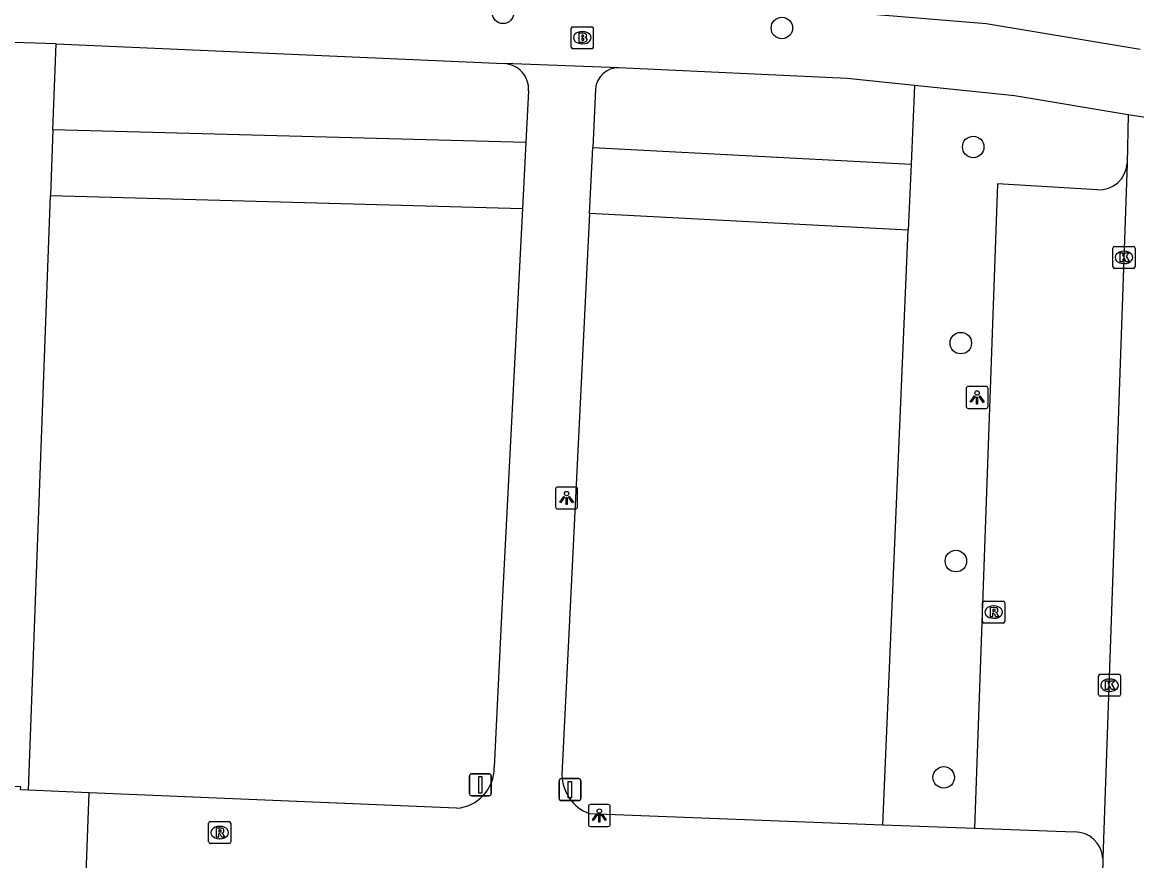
# Model space of a CAD drawing. Extents: x 160077 to 160945, y 386481 to 387498.
# Drawn here: x 160767.6 to 160818.3, y 386564.9 to 386603 of the extents above; entities that cross this region are included whole.
import ezdxf

# ---------------------------------------------------------------- set-up
doc = ezdxf.new("R2010")
doc.units = 0
for name, color, linetype in [('IMGEO_Afsluitpaal', 7, 'Continuous'), ('IMGEO_Boom', 7, 'Continuous'), ('IMGEO_Brandkraan', 7, 'Continuous'), ('IMGEO_Groenvoorziening', 7, 'Continuous'), ('IMGEO_Kolk', 7, 'Continuous'), ('IMGEO_Lichtpunt', 7, 'Continuous'), ('IMGEO_Parkeervlak_open', 7, 'Continuous'), ('IMGEO_Rijbaan_lokaal_open', 7, 'Continuous'), ('IMGEO_Rioolput', 7, 'Continuous'), ('IMGEO_Voetpad_open', 7, 'Continuous')]:
    doc.layers.add(name, color=color, linetype=linetype)

msp = doc.modelspace()

# ---------------------------------------------------------------- linework, layer by layer
at = {"layer": 'IMGEO_Afsluitpaal'}
for p, q in [((160787.94, 386567.996), (160787.94, 386568.796)), ((160787.94, 386568.796), (160787.94, 386567.996)), ((160788.04, 386568.896), (160788.83, 386568.896)), ((160788.83, 386568.896), (160788.04, 386568.896)), ((160788.93, 386568.796), (160788.93, 386567.996)), ((160788.93, 386567.996), (160788.93, 386568.796)), ((160792.013, 386567.775), (160792.013, 386568.575)), ((160792.013, 386568.575), (160792.013, 386567.775)), ((160792.113, 386568.675), (160792.903, 386568.675)), ((160792.903, 386568.675), (160792.113, 386568.675)), ((160793.003, 386568.575), (160793.003, 386567.775)), ((160793.003, 386567.775), (160793.003, 386568.575)), ((160788.83, 386567.896), (160788.04, 386567.896)), ((160788.04, 386567.896), (160788.83, 386567.896)), ((160792.903, 386567.675), (160792.113, 386567.675)), ((160792.113, 386567.675), (160792.903, 386567.675))]:
    msp.add_line(p, q, dxfattribs=at)
for points in [[(160788.36, 386568.771), (160788.51, 386568.771), (160788.51, 386568.021), (160788.36, 386568.021), (160788.36, 386568.771)], [(160792.433, 386568.55), (160792.583, 386568.55), (160792.583, 386567.8), (160792.433, 386567.8), (160792.433, 386568.55)]]:
    msp.add_lwpolyline(points, dxfattribs=at)
for centre, start, end in [((160788.04, 386568.796), 90, 180), ((160788.04, 386568.796), 90, 180), ((160788.83, 386568.796), 0, 90), ((160788.83, 386568.796), 360, 90), ((160792.113, 386568.575), 90, 180), ((160792.113, 386568.575), 90, 180), ((160792.903, 386568.575), 0, 90), ((160792.903, 386568.575), 360, 90), ((160788.04, 386567.996), 180, 270), ((160788.04, 386567.996), 180, 270), ((160788.83, 386567.996), 270, 0), ((160788.83, 386567.996), 270, 0), ((160792.113, 386567.775), 180, 270), ((160792.113, 386567.775), 180, 270), ((160792.903, 386567.775), 270, 0), ((160792.903, 386567.775), 270, 0)]:
    msp.add_arc(centre, 0.1, start, end, dxfattribs=at)
at = {"layer": 'IMGEO_Boom'}
for centre in [(160789.467, 386603.478), (160802.139, 386602.789), (160810.834, 386597.385), (160810.269, 386588.469), (160810.046, 386578.563), (160809.494, 386568.732)]:
    msp.add_circle(centre, 0.489, dxfattribs=at)
at = {"layer": 'IMGEO_Brandkraan'}
for p, q in [((160792.569, 386601.924), (160792.569, 386602.776)), ((160792.644, 386602.85), (160793.496, 386602.85)), ((160793.057, 386602.63), (160793.082, 386602.63)), ((160793.57, 386602.776), (160793.57, 386601.924)), ((160793.08, 386602.07), (160793.055, 386602.07)), ((160793.496, 386601.85), (160792.644, 386601.85))]:
    msp.add_line(p, q, dxfattribs=at)
for points in [[(160792.569, 386601.924), (160792.569, 386602.776)], [(160792.644, 386602.85), (160793.496, 386602.85)], [(160792.917, 386602.55), (160792.917, 386602.15), (160793.13, 386602.15)], [(160793.148, 386602.55), (160792.917, 386602.55)], [(160793.57, 386602.776), (160793.57, 386601.924)], [(160793.096, 386602.469), (160793.042, 386602.469), (160793.042, 386602.393)], [(160793.042, 386602.393), (160793.095, 386602.393)], [(160793.104, 386602.317), (160793.042, 386602.317), (160793.042, 386602.236)], [(160793.042, 386602.236), (160793.104, 386602.236)], [(160793.496, 386601.85), (160792.644, 386601.85)]]:
    msp.add_lwpolyline(points, dxfattribs=at)
for centre, radius, start, end in [((160792.646, 386602.774), 0.0765, 91.552, 178.448), ((160792.646, 386602.774), 0.0765, 91.552, 178.448), ((160793.152, 386602.405), 0.145, 59.4692, 91.5367), ((160793.177, 386602.452), 0.0922, 285.5137, 58.1501), ((160793.494, 386602.774), 0.0765, 1.552, 88.448), ((160793.494, 386602.774), 0.0765, 1.552, 88.448), ((160793.097, 386602.431), 0.0379, 267.8285, 90.9355), ((160793.105, 386602.276), 0.0404, 269.8759, 90.5077), ((160793.136, 386602.401), 0.251, 268.6676, 293.5347), ((160793.182, 386602.26), 0.105, 301.3115, 78.989), ((160792.646, 386601.926), 0.0765, 181.552, 268.448), ((160792.646, 386601.926), 0.0765, 181.552, 268.448), ((160793.494, 386601.926), 0.0765, 271.552, 358.448), ((160793.494, 386601.926), 0.0765, 271.552, 358.448)]:
    msp.add_arc(centre, radius, start, end, dxfattribs=at)
for centre, major_axis, ratio, start_param, end_param in [((160793.056, 386602.35), (-0.387, 0.002), 0.722429, 4.712389, 7.853982), ((160793.081, 386602.35), (-0.39, 0.002), 0.717154, 1.570796, 4.712389)]:
    msp.add_ellipse(centre, major_axis=major_axis, ratio=ratio, start_param=start_param, end_param=end_param, dxfattribs=at)
at = {"layer": 'IMGEO_Groenvoorziening'}
for points in [[(160769.008, 386598.169), (160769.152, 386602.077)], [(160808.161, 386600.175), (160808.009, 386596.607)], [(160769.008, 386598.169), (160768.898, 386595.171)], [(160790.506, 386597.579), (160769.008, 386598.169)], [(160793.542, 386597.364), (160808.009, 386596.607)], [(160808.009, 386596.607), (160807.881, 386593.609)], [(160767.902, 386568.148), (160768.898, 386595.171)], [(160768.898, 386595.171), (160790.352, 386594.582)], [(160807.881, 386593.609), (160793.396, 386594.367)], [(160806.721, 386566.583), (160807.881, 386593.609)]]:
    msp.add_lwpolyline(points, dxfattribs=at)
at = {"layer": 'IMGEO_Kolk'}
for p, q in [((160817.26, 386592.865), (160818.112, 386592.865)), ((160817.185, 386591.939), (160817.185, 386592.791)), ((160817.673, 386592.645), (160817.698, 386592.645)), ((160818.186, 386592.791), (160818.186, 386591.939)), ((160818.112, 386591.865), (160817.26, 386591.865)), ((160817.696, 386592.085), (160817.671, 386592.085)), ((160816.528, 386572.494), (160816.528, 386573.346)), ((160816.603, 386573.42), (160817.455, 386573.42)), ((160817.016, 386573.2), (160817.041, 386573.2)), ((160817.529, 386573.346), (160817.529, 386572.494)), ((160817.039, 386572.64), (160817.014, 386572.64)), ((160817.455, 386572.42), (160816.603, 386572.42))]:
    msp.add_line(p, q, dxfattribs=at)
for points in [[(160817.26, 386592.865), (160818.112, 386592.865)], [(160817.185, 386591.939), (160817.185, 386592.791)], [(160817.506, 386592.565), (160817.629, 386592.565), (160817.629, 386592.414), (160817.759, 386592.565), (160817.923, 386592.565), (160817.777, 386592.414), (160817.93, 386592.165), (160817.778, 386592.165), (160817.693, 386592.329), (160817.629, 386592.262), (160817.629, 386592.165), (160817.506, 386592.165), (160817.506, 386592.565)], [(160818.186, 386592.791), (160818.186, 386591.939)], [(160818.112, 386591.865), (160817.26, 386591.865)], [(160816.528, 386572.494), (160816.528, 386573.346)], [(160816.603, 386573.42), (160817.455, 386573.42)], [(160816.849, 386573.12), (160816.972, 386573.12), (160816.972, 386572.969), (160817.102, 386573.12), (160817.266, 386573.12), (160817.12, 386572.969), (160817.273, 386572.72), (160817.121, 386572.72), (160817.036, 386572.884), (160816.972, 386572.817), (160816.972, 386572.72), (160816.849, 386572.72), (160816.849, 386573.12)], [(160817.529, 386573.346), (160817.529, 386572.494)], [(160817.455, 386572.42), (160816.603, 386572.42)]]:
    msp.add_lwpolyline(points, dxfattribs=at)
for centre, start, end in [((160817.262, 386592.789), 91.552, 178.448), ((160817.262, 386592.789), 91.552, 178.448), ((160818.11, 386592.789), 1.552, 88.448), ((160818.11, 386592.789), 1.552, 88.448), ((160817.262, 386591.941), 181.552, 268.448), ((160817.262, 386591.941), 181.552, 268.448), ((160818.11, 386591.941), 271.552, 358.448), ((160818.11, 386591.941), 271.552, 358.448), ((160816.605, 386573.344), 91.552, 178.448), ((160816.605, 386573.344), 91.552, 178.448), ((160817.453, 386573.344), 1.552, 88.448), ((160817.453, 386573.344), 1.552, 88.448), ((160816.605, 386572.496), 181.552, 268.448), ((160816.605, 386572.496), 181.552, 268.448), ((160817.453, 386572.496), 271.552, 358.448), ((160817.453, 386572.496), 271.552, 358.448)]:
    msp.add_arc(centre, 0.0765, start, end, dxfattribs=at)
for centre, major_axis, ratio, start_param, end_param in [((160817.672, 386592.365), (-0.387, 0.002), 0.722429, 4.712389, 7.853982), ((160817.697, 386592.365), (-0.39, 0.002), 0.717154, 1.570796, 4.712389), ((160817.015, 386572.92), (-0.387, 0.002), 0.722429, 4.712389, 7.853982), ((160817.04, 386572.92), (-0.39, 0.002), 0.717154, 1.570796, 4.712389)]:
    msp.add_ellipse(centre, major_axis=major_axis, ratio=ratio, start_param=start_param, end_param=end_param, dxfattribs=at)
at = {"layer": 'IMGEO_Lichtpunt'}
for p, q in [((160810.513, 386586.404), (160810.513, 386585.597)), ((160810.513, 386586.404), (160810.513, 386585.597)), ((160811.415, 386586.499), (160810.607, 386586.499)), ((160811.415, 386586.499), (160810.607, 386586.499)), ((160811.509, 386585.597), (160811.509, 386586.404)), ((160811.509, 386585.597), (160811.509, 386586.404)), ((160810.607, 386585.503), (160811.415, 386585.503)), ((160810.607, 386585.503), (160811.415, 386585.503)), ((160791.854, 386581.835), (160791.854, 386581.028)), ((160791.854, 386581.835), (160791.854, 386581.028)), ((160792.756, 386581.93), (160791.948, 386581.93)), ((160792.756, 386581.93), (160791.948, 386581.93)), ((160792.85, 386581.028), (160792.85, 386581.835)), ((160792.85, 386581.028), (160792.85, 386581.835)), ((160791.948, 386580.934), (160792.756, 386580.934)), ((160791.948, 386580.934), (160792.756, 386580.934)), ((160793.344, 386567.404), (160793.344, 386566.597)), ((160793.344, 386567.404), (160793.344, 386566.597)), ((160794.246, 386567.499), (160793.438, 386567.499)), ((160794.246, 386567.499), (160793.438, 386567.499)), ((160794.34, 386566.597), (160794.34, 386567.404)), ((160794.34, 386566.597), (160794.34, 386567.404)), ((160793.438, 386566.503), (160794.246, 386566.503)), ((160793.438, 386566.503), (160794.246, 386566.503))]:
    msp.add_line(p, q, dxfattribs=at)
for points in [[(160810.887, 386586.068), (160810.926, 386586.04), (160810.738, 386585.778), (160810.7, 386585.805), (160810.887, 386586.068)], [(160810.989, 386586.02), (160811.036, 386586.02), (160811.036, 386585.698), (160810.989, 386585.698), (160810.989, 386586.02)], [(160811.099, 386586.04), (160811.137, 386586.067), (160811.324, 386585.805), (160811.285, 386585.777), (160811.099, 386586.04)], [(160792.228, 386581.499), (160792.267, 386581.471), (160792.079, 386581.209), (160792.041, 386581.236), (160792.228, 386581.499)], [(160792.33, 386581.451), (160792.377, 386581.451), (160792.377, 386581.129), (160792.33, 386581.129), (160792.33, 386581.451)], [(160792.44, 386581.471), (160792.478, 386581.498), (160792.665, 386581.236), (160792.626, 386581.208), (160792.44, 386581.471)], [(160793.718, 386567.068), (160793.757, 386567.04), (160793.569, 386566.778), (160793.531, 386566.805), (160793.718, 386567.068)], [(160793.93, 386567.04), (160793.968, 386567.067), (160794.155, 386566.805), (160794.116, 386566.777), (160793.93, 386567.04)], [(160793.82, 386567.02), (160793.867, 386567.02), (160793.867, 386566.698), (160793.82, 386566.698), (160793.82, 386567.02)]]:
    msp.add_lwpolyline(points, dxfattribs=at)
for centre in [(160811.012, 386586.202), (160792.353, 386581.633), (160793.843, 386567.202)]:
    msp.add_circle(centre, 0.0994, dxfattribs=at)
for centre, start, end in [((160810.607, 386586.404), 90, 180), ((160810.607, 386586.404), 90, 180), ((160811.415, 386586.404), 0, 90), ((160811.415, 386586.404), 0, 90), ((160810.607, 386585.597), 180, 270), ((160810.607, 386585.597), 180, 270), ((160811.415, 386585.597), 270, 0), ((160811.415, 386585.597), 270, 360), ((160791.948, 386581.835), 90, 180), ((160791.948, 386581.835), 90, 180), ((160792.756, 386581.835), 0, 90), ((160792.756, 386581.835), 0, 90), ((160791.948, 386581.028), 180, 270), ((160791.948, 386581.028), 180, 270), ((160792.756, 386581.028), 270, 0), ((160792.756, 386581.028), 270, 360), ((160793.438, 386567.404), 90, 180), ((160793.438, 386567.404), 90, 180), ((160794.246, 386567.404), 0, 90), ((160794.246, 386567.404), 0, 90), ((160793.438, 386566.597), 180, 270), ((160793.438, 386566.597), 180, 270), ((160794.246, 386566.597), 270, 0), ((160794.246, 386566.597), 270, 360)]:
    msp.add_arc(centre, 0.0946, start, end, dxfattribs=at)
at = {"layer": 'IMGEO_Parkeervlak_open'}
msp.add_lwpolyline([(160816.478, 386595.437), (160811.932, 386595.713), (160810.886, 386566.425)], dxfattribs=at)
msp.add_arc((160816.556, 386596.712), 1.278, 266.5038, 356.3043, dxfattribs=at)
at = {"layer": 'IMGEO_Rijbaan_lokaal_open'}
for points in [[(160700.808, 386607.762), (160726.457, 386606.78), (160738.328, 386606.264), (160755.873, 386605.501), (160785.749, 386604.37), (160804.986, 386603.519), (160811.421, 386602.997), (160818.423, 386601.821)], [(160817.876, 386598.837), (160817.831, 386596.63)], [(160824.724, 386597.938), (160822.067, 386598.193), (160817.876, 386598.837)], [(160817.831, 386596.63), (160816.725, 386565.069)], [(160816.725, 386565.069), (160816.73, 386564.895), (160816.415, 386556.199)]]:
    msp.add_lwpolyline(points, dxfattribs=at)
at = {"layer": 'IMGEO_Rioolput'}
for p, q in [((160811.263, 386575.821), (160811.263, 386576.673)), ((160811.338, 386576.747), (160812.19, 386576.747)), ((160812.264, 386576.673), (160812.264, 386575.821)), ((160811.751, 386576.527), (160811.776, 386576.527)), ((160812.19, 386575.747), (160811.338, 386575.747)), ((160811.774, 386575.967), (160811.749, 386575.967)), ((160776.089, 386565.798), (160776.089, 386566.65)), ((160776.164, 386566.724), (160777.016, 386566.724)), ((160777.09, 386566.65), (160777.09, 386565.798)), ((160776.577, 386566.504), (160776.602, 386566.504)), ((160777.016, 386565.724), (160776.164, 386565.724)), ((160776.6, 386565.944), (160776.575, 386565.944))]:
    msp.add_line(p, q, dxfattribs=at)
for points in [[(160811.263, 386575.821), (160811.263, 386576.673)], [(160811.338, 386576.747), (160812.19, 386576.747)], [(160812.264, 386576.673), (160812.264, 386575.821)], [(160811.852, 386576.445), (160811.6, 386576.447), (160811.6, 386576.047)], [(160811.6, 386576.047), (160811.724, 386576.047), (160811.724, 386576.209), (160811.735, 386576.209)], [(160811.778, 386576.366), (160811.724, 386576.366), (160811.724, 386576.285)], [(160811.724, 386576.285), (160811.776, 386576.285)], [(160811.782, 386576.18), (160811.853, 386576.047), (160811.993, 386576.047), (160811.928, 386576.173)], [(160812.19, 386575.747), (160811.338, 386575.747)], [(160776.089, 386565.798), (160776.089, 386566.65)], [(160776.164, 386566.724), (160777.016, 386566.724)], [(160777.09, 386566.65), (160777.09, 386565.798)], [(160776.678, 386566.422), (160776.426, 386566.424), (160776.426, 386566.024)], [(160776.426, 386566.024), (160776.55, 386566.024), (160776.55, 386566.186), (160776.561, 386566.186)], [(160776.604, 386566.343), (160776.55, 386566.343), (160776.55, 386566.262)], [(160776.55, 386566.262), (160776.602, 386566.262)], [(160776.608, 386566.157), (160776.679, 386566.024), (160776.819, 386566.024), (160776.754, 386566.15)], [(160777.016, 386565.724), (160776.164, 386565.724)]]:
    msp.add_lwpolyline(points, dxfattribs=at)
for centre, radius, start, end in [((160811.34, 386576.671), 0.0765, 91.552, 178.448), ((160811.34, 386576.671), 0.0765, 91.552, 178.448), ((160812.188, 386576.671), 0.0765, 1.552, 88.448), ((160812.188, 386576.671), 0.0765, 1.552, 88.448), ((160811.734, 386576.156), 0.0533, 26.0293, 88.6989), ((160811.76, 386576.474), 0.19, 274.7715, 282.9687), ((160811.784, 386576.27), 0.0964, 77.0061, 93.1865), ((160811.798, 386576.327), 0.0378, 276.6634, 79.6772), ((160811.851, 386576.335), 0.109, 350.3612, 89.416), ((160811.849, 386576.335), 0.112, 277.5842, 350.9817), ((160811.833, 386576.12), 0.108, 29.5134, 73.7905), ((160811.34, 386575.823), 0.0765, 181.552, 268.448), ((160811.34, 386575.823), 0.0765, 181.552, 268.448), ((160812.188, 386575.823), 0.0765, 271.552, 358.448), ((160812.188, 386575.823), 0.0765, 271.552, 358.448), ((160776.166, 386566.648), 0.0765, 91.552, 178.448), ((160776.166, 386566.648), 0.0765, 91.552, 178.448), ((160777.014, 386566.648), 0.0765, 1.552, 88.448), ((160777.014, 386566.648), 0.0765, 1.552, 88.448), ((160776.56, 386566.133), 0.0533, 26.0293, 88.6989), ((160776.586, 386566.451), 0.19, 274.7715, 282.9687), ((160776.61, 386566.247), 0.0964, 77.0061, 93.1865), ((160776.624, 386566.304), 0.0378, 276.6634, 79.6772), ((160776.677, 386566.312), 0.109, 350.3612, 89.416), ((160776.675, 386566.312), 0.112, 277.5842, 350.9817), ((160776.659, 386566.097), 0.108, 29.5134, 73.7905), ((160776.166, 386565.8), 0.0765, 181.552, 268.448), ((160776.166, 386565.8), 0.0765, 181.552, 268.448), ((160777.014, 386565.8), 0.0765, 271.552, 358.448), ((160777.014, 386565.8), 0.0765, 271.552, 358.448)]:
    msp.add_arc(centre, radius, start, end, dxfattribs=at)
for centre, major_axis, ratio, start_param, end_param in [((160811.75, 386576.247), (-0.387, 0.002), 0.722429, 4.712389, 7.853982), ((160811.775, 386576.247), (-0.39, 0.002), 0.717154, 1.570796, 4.712389), ((160776.576, 386566.224), (-0.387, 0.002), 0.722429, 4.712389, 7.853982), ((160776.601, 386566.224), (-0.39, 0.002), 0.717154, 1.570796, 4.712389)]:
    msp.add_ellipse(centre, major_axis=major_axis, ratio=ratio, start_param=start_param, end_param=end_param, dxfattribs=at)
at = {"layer": 'IMGEO_Voetpad_open'}
for points in [[(160769.152, 386602.077), (160764.319, 386602.219)], [(160769.152, 386602.077), (160789.521, 386601.173)], [(160794.731, 386600.981), (160789.521, 386601.173)], [(160808.161, 386600.175), (160805.107, 386600.49), (160794.731, 386600.981)], [(160793.672, 386600.014), (160793.542, 386597.364)], [(160817.876, 386598.837), (160812.706, 386599.707), (160808.161, 386600.175)], [(160790.628, 386599.94), (160790.506, 386597.579)], [(160790.506, 386597.579), (160790.352, 386594.582)], [(160793.396, 386594.367), (160793.542, 386597.364)], [(160790.352, 386594.582), (160789.399, 386576.07), (160789.071, 386569.192)], [(160793.396, 386594.367), (160792.491, 386575.878), (160792.145, 386568.844)], [(160767.902, 386568.148), (160767.538, 386568.163), (160767.547, 386568.302), (160763.518, 386568.409)], [(160770.652, 386568.032), (160767.902, 386568.148)], [(160770.395, 386561.072), (160770.652, 386568.032)], [(160787.349, 386567.331), (160770.652, 386568.032)], [(160793.377, 386567.089), (160806.721, 386566.583)], [(160806.721, 386566.583), (160810.886, 386566.425)], [(160810.886, 386566.425), (160815.437, 386566.252)]]:
    msp.add_lwpolyline(points, dxfattribs=at)
for centre, radius, start, end in [((160789.464, 386600.008), 1.166, 356.6331, 87.2025), ((160794.703, 386599.949), 1.033, 88.4296, 176.3704), ((160787.216, 386569.182), 1.855, 274.1235, 0.3198), ((160794.045, 386568.868), 1.901, 180.7294, 249.4079), ((160815.45, 386564.973), 1.279, 4.2877, 90.5787)]:
    msp.add_arc(centre, radius, start, end, dxfattribs=at)

doc.saveas('drawing.dxf')
